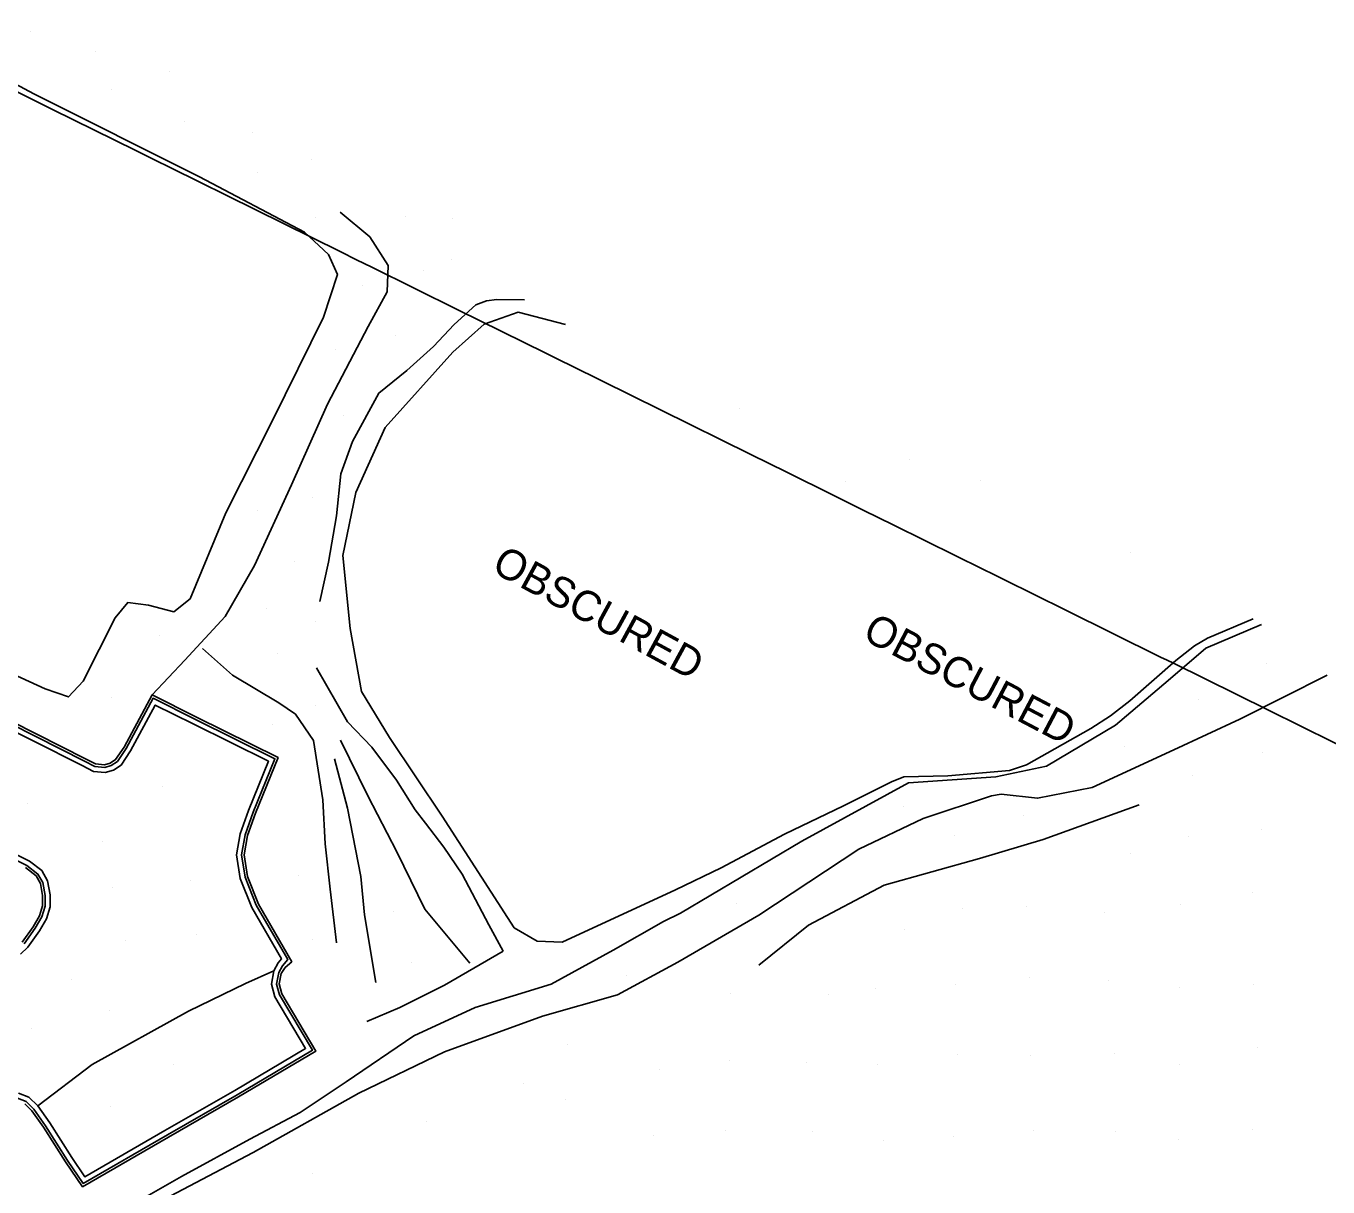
# Model space of a CAD drawing. Extents: x 1497074 to 1501343, y 481943 to 486114.
# Drawn here: x 1498743.8 to 1499000.9, y 483426.8 to 483656.1 of the extents above; entities that cross this region are included whole.
import ezdxf

# ---------------------------------------------------------------- set-up
doc = ezdxf.new("R2010")
doc.units = 0
for name, color, linetype in [('PH Exist DTM Boundary', 7, 'Continuous'), ('PH Exist DTM Breakline', 7, 'Continuous'), ('PH Exist DTM Obscure Area', 7, 'Continuous'), ('PH Exist DTM Obscure Area Text', 7, 'Continuous'), ('PH Exist DTM Point', 7, 'Continuous')]:
    doc.layers.add(name, color=color, linetype=linetype)

msp = doc.modelspace()

# ---------------------------------------------------------------- linework, layer by layer
at = {"layer": 'PH Exist DTM Boundary'}
msp.add_lwpolyline([(1499008.28, 483511.49), (1498989.09, 483520.98), (1498970.33, 483530.25), (1498969.09, 483530.86), (1498967.82, 483531.49), (1498949.09, 483540.75), (1498930.78, 483549.8), (1498929.09, 483550.64), (1498927.36, 483551.49), (1498915.13, 483557.54), (1498909.09, 483560.52), (1498901.75, 483564.15), (1498889.09, 483570.41), (1498888.37, 483570.77), (1498886.91, 483571.49), (1498869.09, 483580.3), (1498851.67, 483588.91), (1498849.09, 483590.19), (1498846.45, 483591.49), (1498829.09, 483600.07), (1498812.12, 483608.46), (1498809.09, 483609.96), (1498805.99, 483611.49), (1498789.09, 483619.85), (1498772.57, 483628.02), (1498769.09, 483629.73), (1498765.53, 483631.49), (1498749.09, 483639.62), (1498733.01, 483647.57)], dxfattribs=at)
at = {"layer": 'PH Exist DTM Breakline'}
for points in [[(1498776.21, 483542.97), (1498783.3, 483559.99), (1498792.5, 483578.17), (1498802.56, 483598.58), (1498805.31, 483607), (1498803.56, 483611.01), (1498798.81, 483615.38), (1498778.06, 483626.34), (1498745.38, 483642.71), (1498724.22, 483654), (1498719.14, 483656.1)], [(1498768.71, 483524), (1498775.18, 483530.87), (1498783.13, 483539.47), (1498788.97, 483549.57), (1498796.26, 483565.53), (1498803.38, 483581.4), (1498811.4, 483596.74), (1498815.12, 483603.6), (1498815.32, 483608.84), (1498811.68, 483614.46), (1498805.85, 483619.32)], [(1498801.82, 483542.49), (1498803.57, 483550.23), (1498805.14, 483559.4), (1498805.96, 483567.64), (1498808.32, 483574.07), (1498813.51, 483583.61), (1498819.01, 483588.09), (1498824.31, 483592.84), (1498828.35, 483597.19), (1498832.63, 483601.06), (1498834.75, 483601.8), (1498836.79, 483602.12), (1498842.24, 483602.01)], [(1498737.37, 483529.86), (1498747.6, 483525.18), (1498752.25, 483523.62), (1498755.11, 483526.75), (1498761.46, 483539.26), (1498763.92, 483542.26), (1498768, 483541.73), (1498773.04, 483540.45), (1498776.21, 483542.97)], [(1498873.01, 483480.94), (1498897.02, 483495.16), (1498918.04, 483506.62), (1498935.28, 483507.84), (1498945.32, 483509.97), (1498958.92, 483518.07), (1498969.32, 483526.89), (1498976.75, 483533.24), (1498987.73, 483537.94)], [(1498805.11, 483475.07), (1498803.88, 483485.68), (1498802.9, 483494.61), (1498802.4, 483503.28), (1498800.59, 483515.03), (1498797.06, 483520.18), (1498793.75, 483522.47), (1498784.62, 483527.92), (1498778.65, 483533.15)], [(1498838.05, 483473.38), (1498835.19, 483478.64), (1498829.95, 483488.64), (1498826.34, 483493.94), (1498822.72, 483498.66), (1498820.66, 483501.33), (1498816.96, 483507.15), (1498812.09, 483513.69), (1498807.28, 483518.72), (1498801.2, 483529.34)], [(1499000.69, 483527.89), (1498983.43, 483519.2), (1498970.46, 483513.14), (1498954.33, 483505.73), (1498943.53, 483503.62), (1498936.35, 483504.43), (1498934.45, 483504.08)], [(1498743.58, 483443.27), (1498744.99, 483441.88), (1498747.27, 483438.65), (1498751.61, 483431.83), (1498754.99, 483426.88), (1498771.99, 483436.7), (1498785.8, 483444.61), (1498801.08, 483453.68), (1498794.34, 483464.98), (1498793.81, 483466.94), (1498794.21, 483469.01), (1498794.99, 483470.17), (1498796.3, 483471.31), (1498789.75, 483482.68), (1498787.59, 483488.15), (1498786.9, 483492.44), (1498787.57, 483496.22), (1498789.14, 483500.66), (1498793.6, 483511.64), (1498777.51, 483519.61), (1498768.71, 483524), (1498763.19, 483513.72), (1498761.51, 483511.24), (1498760.43, 483510.51), (1498759.35, 483510.2), (1498757.57, 483510.38), (1498755.6, 483511.39), (1498736.17, 483521.18)], [(1498742.37, 483445.37), (1498744.42, 483444.55), (1498746.14, 483442.85), (1498748.52, 483439.49), (1498752.86, 483432.65), (1498755.44, 483428.87), (1498771.24, 483438), (1498785.04, 483445.91), (1498799.02, 483454.2), (1498792.95, 483464.39), (1498792.27, 483466.88), (1498792.78, 483469.52), (1498793.6, 483471.09), (1498794.27, 483471.88), (1498788.39, 483482.02), (1498786.14, 483487.75), (1498785.38, 483492.45), (1498786.11, 483496.6), (1498787.74, 483501.19), (1498791.68, 483510.91), (1498776.84, 483518.27), (1498769.35, 483522.01), (1498764.47, 483512.94), (1498762.59, 483510.16), (1498761.08, 483509.13), (1498759.48, 483508.68), (1498757.13, 483508.92), (1498754.92, 483510.05), (1498735.49, 483519.84)], [(1498742.15, 483444.38), (1498743.86, 483443.7), (1498745.37, 483442.2), (1498747.69, 483438.93), (1498752.02, 483432.1), (1498755.14, 483427.54), (1498771.74, 483437.13), (1498785.55, 483445.05), (1498800.39, 483453.85), (1498793.88, 483464.79), (1498793.3, 483466.92), (1498793.73, 483469.18), (1498794.44, 483470.53), (1498795.49, 483471.77), (1498789.3, 483482.46), (1498787.11, 483488.02), (1498786.39, 483492.44), (1498787.08, 483496.35), (1498788.67, 483500.84), (1498792.96, 483511.39), (1498777.28, 483519.17), (1498768.92, 483523.34), (1498763.62, 483513.46), (1498761.87, 483510.88), (1498760.65, 483510.05), (1498759.39, 483509.69), (1498757.42, 483509.9), (1498755.37, 483510.94), (1498735.94, 483520.73)], [(1498831.47, 483471.04), (1498822.58, 483481.68), (1498817.06, 483493.01), (1498811.3, 483504.05), (1498805.94, 483515.06)], [(1498812.91, 483467.22), (1498810.63, 483480.56), (1498809.91, 483488.17), (1498807.28, 483501.62), (1498804.71, 483511.39)], [(1498860.58, 483464.8), (1498872.54, 483471.21), (1498888.51, 483480.49), (1498908.22, 483493.58), (1498920.92, 483499.6), (1498934.45, 483504.08)], [(1498888.48, 483470.64), (1498898.34, 483478.53), (1498913.27, 483486.47), (1498932.04, 483491.72), (1498944.64, 483495.49), (1498963.6, 483502.3)], [(1498731.44, 483496.58), (1498743.99, 483490.33), (1498746.2, 483488.64), (1498747.16, 483486.95), (1498747.6, 483484.42), (1498747.61, 483482.3), (1498746.98, 483480.21), (1498745.67, 483477.95), (1498743.45, 483474.84)], [(1498731.89, 483497.47), (1498744.52, 483491.18), (1498746.96, 483489.31), (1498748.11, 483487.29), (1498748.6, 483484.5), (1498748.61, 483482.15), (1498747.9, 483479.81), (1498746.51, 483477.41), (1498744.21, 483474.18), (1498742.75, 483472.84)], [(1498743.72, 483489.91), (1498745.81, 483488.31), (1498746.68, 483486.78), (1498747.1, 483484.37), (1498747.11, 483482.37), (1498746.51, 483480.41), (1498745.24, 483478.22), (1498743.07, 483475.17)], [(1498847.49, 483466.86), (1498859.73, 483473.58), (1498869.7, 483479.25), (1498873.01, 483480.94)], [(1498838.05, 483473.38), (1498826.43, 483466.72), (1498817.6, 483462.26), (1498811.14, 483459.54)], [(1498746.14, 483442.85), (1498756.92, 483451.01), (1498775.88, 483461.55), (1498787.14, 483467), (1498792.78, 483469.52)], [(1498687.03, 483378.84), (1498694.18, 483382.93), (1498710.04, 483392.21), (1498720.59, 483397.66), (1498734.04, 483405.73), (1498748.14, 483414.45), (1498760.25, 483420.76), (1498774.51, 483428.88), (1498788.05, 483436.29), (1498797.93, 483441.54), (1498807.03, 483447.6), (1498820.37, 483456.71), (1498832.53, 483462.27), (1498847.49, 483466.86)], [(1498691.93, 483376.83), (1498707.17, 483387.26), (1498724.83, 483397.3), (1498740.55, 483406.83), (1498752.87, 483414.36), (1498768.53, 483423.02), (1498788.69, 483433.63), (1498809.51, 483445.37), (1498826.46, 483453.5), (1498845.78, 483460.54), (1498860.58, 483464.8)]]:
    msp.add_lwpolyline(points, dxfattribs=at)
at = {"layer": 'PH Exist DTM Obscure Area'}
for points in [[(1498872.07, 483485.5), (1498849.66, 483475.2), (1498844.77, 483475.36), (1498840.2, 483478.02), (1498825.98, 483500.04), (1498815.56, 483515.61), (1498810.09, 483524.67), (1498807.84, 483537.11), (1498806.37, 483551.54), (1498808.95, 483563.98), (1498814.71, 483576.83), (1498828.09, 483591.71), (1498834.26, 483597.21), (1498841.02, 483599.58), (1498850.33, 483597.16)], [(1498986.07, 483539.01), (1498977.07, 483535.22), (1498974.48, 483533.69), (1498970.81, 483530.8), (1498961.73, 483522.86), (1498957.95, 483519.85), (1498954.05, 483517.37), (1498941.33, 483510.2), (1498937.97, 483509.08), (1498925.83, 483508.03), (1498917.11, 483507.83), (1498914.69, 483506.85), (1498905.2, 483502.09), (1498893.56, 483496.49), (1498881.09, 483489.85), (1498872.07, 483485.5)]]:
    msp.add_lwpolyline(points, dxfattribs=at)
at = {"layer": 'PH Exist DTM Point'}
for p, q in [((1498744.82, 483654.94), (1498744.82, 483654.94)), ((1498757.51, 483651.12), (1498757.51, 483651.12)), ((1498772.14, 483647.2), (1498772.14, 483647.2)), ((1498760.7, 483643.47), (1498760.7, 483643.47)), ((1498775.19, 483637.19), (1498775.19, 483637.19)), ((1498788.49, 483635.15), (1498788.49, 483635.15)), ((1498800.29, 483629.76), (1498800.29, 483629.76)), ((1498789.5, 483627.16), (1498789.5, 483627.16)), ((1498801.06, 483618.22), (1498801.06, 483618.22)), ((1498818.71, 483618.57), (1498818.71, 483618.57)), ((1498827.98, 483618.11), (1498827.98, 483618.11)), ((1498827.81, 483610.06), (1498827.81, 483610.06)), ((1498822.23, 483607.8), (1498822.23, 483607.8)), ((1498810.2, 483604.8), (1498810.2, 483604.8)), ((1498816.74, 483594.94), (1498816.74, 483594.94)), ((1498805.01, 483592.23), (1498805.01, 483592.23)), ((1498884.64, 483580.51), (1498884.64, 483580.51)), ((1498806.59, 483579.27), (1498806.59, 483579.27)), ((1498918.32, 483570.45), (1498918.32, 483570.45)), ((1498905.68, 483566.12), (1498905.68, 483566.12)), ((1498932.34, 483566.33), (1498932.34, 483566.33)), ((1498800.44, 483562.95), (1498800.44, 483562.95)), ((1498789.57, 483560.39), (1498789.57, 483560.39)), ((1498961.82, 483552.23), (1498961.82, 483552.23)), ((1498796.84, 483550.26), (1498796.84, 483550.26)), ((1498791.23, 483541.11), (1498791.23, 483541.11)), ((1498801.04, 483538.57), (1498801.04, 483538.57)), ((1498770.22, 483535.68), (1498770.22, 483535.68)), ((1498793.56, 483532.17), (1498793.56, 483532.17)), ((1498988.7, 483530.29), (1498988.7, 483530.29)), ((1498760.72, 483523.48), (1498760.72, 483523.48)), ((1498800.99, 483521.98), (1498800.99, 483521.98)), ((1498975.31, 483523.01), (1498975.31, 483523.01)), ((1498792.5, 483518.2), (1498792.5, 483518.2)), ((1498960.73, 483513.81), (1498960.73, 483513.81)), ((1498987.89, 483512.65), (1498987.89, 483512.65)), ((1498770.7, 483505.97), (1498770.7, 483505.97)), ((1498974.18, 483508.17), (1498974.18, 483508.17)), ((1498744.13, 483502.58), (1498744.13, 483502.58)), ((1498917.02, 483502.04), (1498917.02, 483502.04)), ((1498940.77, 483500.13), (1498940.77, 483500.13)), ((1498927.08, 483496.22), (1498927.08, 483496.22)), ((1498973.25, 483496.08), (1498973.25, 483496.08)), ((1498987.76, 483497.41), (1498987.76, 483497.41)), ((1498758.86, 483495.1), (1498758.86, 483495.1)), ((1498961.88, 483492.6), (1498961.88, 483492.6)), ((1498797.67, 483488.31), (1498797.67, 483488.31)), ((1498760.94, 483485.96), (1498760.94, 483485.96)), ((1498776.24, 483487.46), (1498776.24, 483487.46)), ((1498884.03, 483482.73), (1498884.03, 483482.73)), ((1498971.68, 483482.71), (1498971.68, 483482.71)), ((1498986.04, 483484.91), (1498986.04, 483484.91)), ((1498816.43, 483481.33), (1498816.43, 483481.33)), ((1498928.67, 483481.88), (1498928.67, 483481.88)), ((1498941.32, 483482.19), (1498941.32, 483482.19)), ((1498956.78, 483481.04), (1498956.78, 483481.04)), ((1498917.31, 483477.75), (1498917.31, 483477.75)), ((1498763.47, 483475.6), (1498763.47, 483475.6)), ((1498777.44, 483476.63), (1498777.44, 483476.63)), ((1498800.37, 483475.67), (1498800.37, 483475.67)), ((1498819.9, 483471.22), (1498819.9, 483471.22)), ((1498752.8, 483467.86), (1498752.8, 483467.86)), ((1498862.37, 483468.66), (1498862.37, 483468.66)), ((1498941.92, 483468.27), (1498941.92, 483468.27)), ((1498957.56, 483467.6), (1498957.56, 483467.6)), ((1498882.99, 483465.1), (1498882.99, 483465.1)), ((1498902.2, 483464.84), (1498902.2, 483464.84)), ((1498911.61, 483466.05), (1498911.61, 483466.05)), ((1498927.26, 483466.91), (1498927.26, 483466.91)), ((1498971.49, 483466.21), (1498971.49, 483466.21)), ((1498986.08, 483466.87), (1498986.08, 483466.87)), ((1498760.28, 483461.71), (1498760.28, 483461.71)), ((1498744.98, 483458.16), (1498744.98, 483458.16)), ((1498850.78, 483454.98), (1498850.78, 483454.98)), ((1498986.87, 483454.44), (1498986.87, 483454.44)), ((1498882.79, 483451.8), (1498882.79, 483451.8)), ((1498927.67, 483452.93), (1498927.67, 483452.93)), ((1498942.2, 483452.79), (1498942.2, 483452.79)), ((1498958.64, 483453.17), (1498958.64, 483453.17)), ((1498772.86, 483451.02), (1498772.86, 483451.02)), ((1498868.95, 483450.04), (1498868.95, 483450.04)), ((1498898, 483451.36), (1498898, 483451.36)), ((1498911.97, 483451.07), (1498911.97, 483451.07)), ((1498971.6, 483451.01), (1498971.6, 483451.01)), ((1498842.13, 483447.36), (1498842.13, 483447.36)), ((1498850.39, 483444.17), (1498850.39, 483444.17)), ((1498760.57, 483442.73), (1498760.57, 483442.73)), ((1498822.83, 483439.68), (1498822.83, 483439.68)), ((1498867.78, 483436.94), (1498867.78, 483436.94)), ((1498881.9, 483438.07), (1498881.9, 483438.07)), ((1498899.02, 483437.88), (1498899.02, 483437.88)), ((1498926.88, 483436.76), (1498926.88, 483436.76)), ((1498942.75, 483438.02), (1498942.75, 483438.02)), ((1498958.87, 483437.84), (1498958.87, 483437.84)), ((1498985.94, 483438.27), (1498985.94, 483438.27)), ((1498913.11, 483436.01), (1498913.11, 483436.01)), ((1498971.41, 483436.19), (1498971.41, 483436.19)), ((1498800.4, 483429.47), (1498800.4, 483429.47))]:
    msp.add_line(p, q, dxfattribs=at)

# ---------------------------------------------------------------- texts
at = {"layer": 'PH Exist DTM Obscure Area Text'}
for rotation, p in [(331.4703, (1498835.49, 483548.5)), (332.2753, (1498908.69, 483535.14))]:
    msp.add_text('OBSCURED', height=6, rotation=rotation, dxfattribs=at).set_placement(p)

doc.saveas('drawing.dxf')
